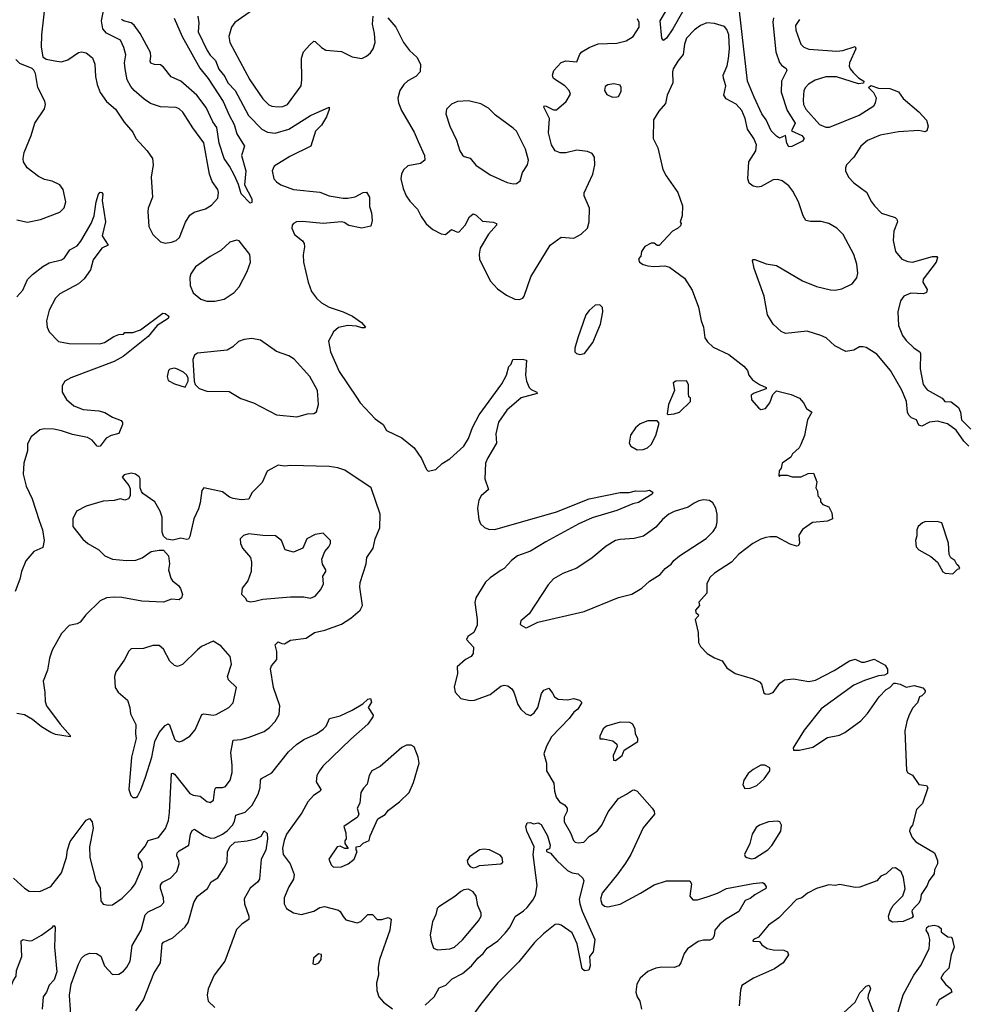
# Model space of a CAD drawing. Extents: x 1550320 to 1685906, y 509093 to 640511.
# Tile 338 of 532: x 1640685 to 1646790, y 563196 to 569563. Entities that reach past the tile are written whole.
import ezdxf

# ---------------------------------------------------------------- set-up
doc = ezdxf.new("R2010")
doc.units = 0

msp = doc.modelspace()

# ---------------------------------------------------------------- linework, layer by layer
at = {"layer": '0CON20XD'}
for points in [[(1640850.3, 569695), (1640825.4, 569465), (1640823.3, 569385), (1640835, 569322.5), (1640855, 569308.8), (1640925, 569294), (1640955, 569291.2), (1640995, 569303.3), (1641065, 569350), (1641085, 569356.2), (1641115, 569348.8), (1641155.8, 569315.8), (1641170, 569275), (1641174.3, 569195), (1641184.4, 569144.4), (1641205, 569093.3), (1641245, 569034), (1641303.8, 568985), (1641359.5, 568899.5), (1641415, 568836.7), (1641436, 568795), (1641508.8, 568715), (1641543.8, 568665), (1641547.5, 568625), (1641534.2, 568544.2), (1641542, 568415), (1641514.6, 568345.4), (1641512.1, 568322.1), (1641520, 568225), (1641545, 568173.3), (1641595, 568127.5), (1641625, 568118.6)], [(1641625, 568118.6), (1641665, 568124.3), (1641695, 568134.3), (1641717.5, 568155), (1641755.7, 568254.3), (1641785, 568298.8), (1641812.1, 568317.9), (1641885, 568340.5), (1641925, 568363.3), (1641965, 568410), (1641970, 568445), (1641964.3, 568465), (1641927.8, 568517.8), (1641912.2, 568565), (1641875, 568766), (1641803.6, 568863.6), (1641740, 568965), (1641716.3, 568986.3), (1641695, 568994.3), (1641595, 569000), (1641530.9, 569020.9), (1641488.3, 569048.3), (1641424.5, 569104.5), (1641402, 569132), (1641379.4, 569175), (1641366.2, 569245), (1641362.5, 569285), (1641370, 569335), (1641357.3, 569382.7), (1641335, 569431.1), (1641245.9, 569475.9), (1641220.9, 569505), (1641212.5, 569555), (1641234.2, 569665)], [(1641835.6, 569585), (1641842, 569542), (1641839.1, 569485), (1641895.4, 569365), (1641915, 569334.6), (1641949.7, 569299.7), (1641972.4, 569242.4), (1642011.1, 569195), (1642030.4, 569155), (1642076.6, 569105), (1642163.4, 568943.4), (1642250, 568855), (1642286.3, 568836.4), (1642335, 568830.3), (1642425, 568856.3), (1642565, 568943.3), (1642685, 568997.5), (1642685, 568982.5), (1642667.2, 568935), (1642635, 568882.1), (1642597.3, 568842.7), (1642565.6, 568744.4), (1642431.1, 568678.9), (1642328.9, 568615), (1642316.5, 568585), (1642327.3, 568535), (1642343.6, 568515), (1642373.3, 568495), (1642455, 568464.7), (1642625, 568447.9), (1642684.8, 568424.8), (1642775, 568409.1), (1642805, 568408.2), (1642852.8, 568417.2), (1642905, 568445.4), (1642925, 568447.5), (1642944.6, 568415), (1642944.6, 568354.6), (1642958, 568315), (1642962.5, 568265), (1642953, 568227), (1642895.8, 568214.2), (1642811.2, 568231.2), (1642782.5, 568252.5), (1642765, 568256.2), (1642645.5, 568245.5), (1642511.5, 568258.5)], [(1642190, 569625), (1642074.3, 569545), (1642052.5, 569515), (1642035.6, 569455.6), (1642043.3, 569415), (1642172.9, 569175), (1642255, 569052.2), (1642295, 569013.5), (1642315, 569003.6), (1642355, 568999.6), (1642385, 569001.5), (1642415, 569014.3), (1642503.1, 569135), (1642508.9, 569175), (1642505.6, 569315), (1642519.4, 569355), (1642560.2, 569399.8), (1642585, 569424.2), (1642595, 569422.9), (1642635, 569383.1), (1642663.9, 569366.1), (1642765, 569356.9), (1642833.3, 569323.3), (1642896.7, 569313.3), (1642925, 569326.5), (1642951.5, 569348.5), (1642968.5, 569375), (1642981.8, 569415), (1642978.1, 569475), (1642964.4, 569535), (1642970, 569585)], [(1643063.3, 569575), (1643115.5, 569515.5), (1643166.1, 569416.1), (1643203.8, 569363.8), (1643251.7, 569321.7), (1643274.2, 569275), (1643273.8, 569225), (1643245.8, 569195), (1643193, 569167), (1643168.1, 569145), (1643141.5, 569105), (1643128.9, 569055), (1643132.2, 569025), (1643151.5, 568975), (1643234.2, 568835), (1643260, 568775), (1643300, 568685), (1643303.8, 568655), (1643275.7, 568634.3), (1643192.1, 568617.9), (1643165, 568593.3), (1643151.4, 568565), (1643148.1, 568535), (1643162, 568472), (1643181.9, 568425), (1643205, 568389.2), (1643255, 568338.8), (1643279.5, 568289.5), (1643312.3, 568242.3), (1643355, 568207.1), (1643407.6, 568177.6), (1643436.6, 568173.4), (1643475, 568206), (1643515, 568189.2), (1643525, 568190.8), (1643564.2, 568235), (1643592.7, 568287.3), (1643615, 568306.7), (1643635, 568300), (1643675, 568260), (1643744.3, 568254.3), (1643766.7, 568245), (1643766.7, 568235), (1643715, 568176.7), (1643660.8, 568085), (1643653.2, 568046.8), (1643655.6, 568015.6), (1643724.4, 567874.4), (1643773.6, 567823.6), (1643831.9, 567781.9), (1643885, 567756.9), (1643915, 567752.9)], [(1644968.5, 569615), (1644905, 569504.5), (1644865, 569444.3), (1644845, 569428.8), (1644834.6, 569444.6), (1644824.1, 569555), (1644865, 569624.2)], [(1645556.1, 569575), (1645552, 569548), (1645572.2, 569355), (1645595.9, 569285.9), (1645608.7, 569268.7), (1645638.5, 569248.5), (1645643.1, 569235), (1645607.9, 569165), (1645607.1, 569095), (1645645.8, 568975), (1645697.1, 568895), (1645673.1, 568845), (1645740, 568815), (1645755.6, 568794.4), (1645743.3, 568776.7), (1645675, 568742.9), (1645655, 568740), (1645643.6, 568765), (1645635, 568813.3), (1645595, 568797.8), (1645575, 568809.1), (1645541.2, 568845), (1645509.4, 568915), (1645480.2, 568955), (1645432.1, 569062.1), (1645388.6, 569165), (1645337.5, 569617.5)], [(1641682.5, 569572.5), (1641734.5, 569454.5), (1641848.8, 569248.8), (1641903.1, 569183.1), (1642000.3, 569035), (1642037.7, 568945), (1642071.2, 568885), (1642088.1, 568825), (1642137.5, 568745), (1642118, 568685), (1642146.2, 568585), (1642137.5, 568495), (1642185.7, 568405.7), (1642185, 568380), (1642175, 568376.7), (1642115, 568436.2), (1642098.3, 568498.3), (1642071.8, 568555), (1642041.1, 568615), (1642006.2, 568665), (1641974.5, 568765), (1641957.6, 568865), (1641932.8, 568902.8), (1641889.5, 568995), (1641830.4, 569075), (1641725, 569165.2), (1641663.1, 569193.1), (1641615, 569257.2), (1641595, 569271.3), (1641555, 569273.3), (1641531.2, 569281.2), (1641526.8, 569295), (1641532.4, 569325), (1641529.6, 569350.4), (1641462.6, 569475), (1641425, 569528.2), (1641405, 569542.5), (1641355.7, 569555.7), (1641342.1, 569565)], [(1643915, 567752.9), (1643936.8, 567763.2), (1643946, 567775), (1643988.8, 567901.2), (1644113.8, 568105), (1644184.2, 568155.8), (1644265, 568151.4), (1644314.5, 568175.5), (1644354, 568215), (1644365.8, 568255), (1644368, 568345), (1644332.5, 568425), (1644333, 568443), (1644388.8, 568565), (1644402, 568625), (1644399.4, 568675), (1644385, 568697.1), (1644355, 568710.5), (1644285, 568718.5), (1644215, 568702.5), (1644178, 568702), (1644145.3, 568715.3), (1644121.8, 568755), (1644102, 568832), (1644108.9, 568925), (1644071.7, 568998.3), (1644073.8, 569006.2), (1644087.5, 569005), (1644135, 568980.6), (1644155, 568981.1), (1644215.6, 569035), (1644245, 569082.5), (1644236, 569105), (1644208, 569135), (1644135, 569183.3), (1644130, 569195), (1644127.5, 569205), (1644137.5, 569235), (1644184.1, 569285.9), (1644215, 569296.2), (1644285, 569290), (1644305, 569340), (1644317.5, 569355), (1644365, 569384), (1644423.7, 569406.3), (1644545, 569412), (1644605, 569425.8), (1644650, 569455), (1644688.6, 569515), (1644687.5, 569545), (1644678.3, 569568.3)], [(1646820, 566805), (1646787, 566837), (1646738, 566908), (1646680.3, 566950.3), (1646617.3, 566967.3), (1646565, 566960), (1646515.5, 566934.5), (1646495, 566941.4), (1646480, 566975), (1646447.9, 566987.9), (1646430.8, 567005), (1646422.5, 567025), (1646415.7, 567095), (1646385, 567168), (1646313.5, 567295), (1646225, 567400.5), (1646155, 567444.2), (1646137, 567447), (1646113.2, 567446.8), (1646075, 567426.2), (1646025, 567417.5), (1645952.5, 567455), (1645896, 567505), (1645861.8, 567521.8), (1645775, 567550), (1645635, 567533.8), (1645605.9, 567545.9), (1645553.8, 567595), (1645517.1, 567655), (1645495.6, 567775), (1645431.2, 567955), (1645420, 568005), (1645425, 568012.5), (1645435, 568013.3), (1645510, 567985), (1645575, 567973.8), (1645744.5, 567874.5), (1645835, 567838.5), (1645925, 567816.2), (1645955, 567814.5), (1645997.8, 567822.2), (1646065, 567855.8), (1646095, 567893.8), (1646101.1, 567925), (1646095, 567982.5), (1646075.5, 568045), (1646006.7, 568175), (1645965.8, 568215.8), (1645915, 568244.6), (1645865, 568257.7), (1645795, 568257.3), (1645765.4, 568265.4), (1645747.5, 568295), (1645717.3, 568385), (1645682.2, 568455), (1645655, 568488.1), (1645612, 568522), (1645585, 568529.4), (1645555, 568526.7), (1645476, 568484), (1645455, 568480), (1645425, 568485.6), (1645398.6, 568505), (1645390, 568535), (1645396.5, 568645), (1645442.9, 568715), (1645446.9, 568755), (1645430, 568795), (1645389.5, 568855), (1645373.8, 568925), (1645352.5, 568975), (1645315, 569016.5), (1645251.1, 569051.1), (1645234.5, 569075), (1645249.1, 569135), (1645232.3, 569185), (1645231.8, 569205), (1645256.8, 569265), (1645266.7, 569313.3), (1645272.9, 569375), (1645267.8, 569465), (1645255, 569500.8), (1645240, 569520), (1645175, 569538.9), (1645125, 569543.1), (1645085, 569525.6), (1645045, 569496.7), (1644995, 569442.9), (1644981.2, 569405), (1644972.3, 569337.7), (1644937.5, 569295), (1644907.5, 569245), (1644902.7, 569225), (1644905.5, 569155), (1644870, 569075), (1644858.9, 569021.1), (1644815, 568970.8), (1644780, 568915), (1644779.2, 568795), (1644809.2, 568735), (1644841.1, 568595), (1644862.8, 568552.8), (1644938.8, 568445), (1644969.3, 568359.3), (1644966.7, 568295), (1644952.5, 568255), (1644960, 568245), (1644955, 568230), (1644935, 568212.5)], [(1645724.4, 569565), (1645698.9, 569525), (1645701.5, 569495), (1645732.9, 569405), (1645752, 569385), (1645785, 569372.1), (1645965, 569360), (1646005.3, 569364.7), (1646085, 569390), (1646087.8, 569375), (1646047.8, 569285), (1646045, 569262.5), (1646051.4, 569245), (1646071.3, 569221.3), (1646105, 569187.5), (1646140, 569165), (1646138.3, 569151.7), (1646105, 569147.5), (1645964.6, 569194.6), (1645895, 569194.5), (1645825, 569171.8), (1645783.7, 569146.4), (1645762.5, 569125), (1645752.7, 569105), (1645747.9, 569045), (1645751.5, 569015), (1645764.6, 568985), (1645854.4, 568885), (1645895, 568869.1), (1645918.3, 568868.3), (1646110, 568945), (1646205, 569006.7), (1646216.7, 569025), (1646222.5, 569055), (1646205, 569090), (1646170, 569125), (1646185, 569137.5), (1646235, 569120), (1646309.3, 569119.3), (1646365, 569096.7), (1646394.3, 569054.3), (1646495, 568968), (1646545, 568912.5), (1646556.7, 568875), (1646547.5, 568845), (1646535, 568837.5), (1646495, 568846.2), (1646365, 568838.8), (1646245, 568816), (1646165, 568782.9), (1646120, 568745), (1646075.3, 568674.7), (1646029.4, 568625), (1646021.8, 568605), (1646022.7, 568585), (1646040.5, 568545), (1646075, 568508.9), (1646158.1, 568448.1), (1646190.6, 568385), (1646210.2, 568360.2), (1646255, 568312.2), (1646342.5, 568285), (1646354.3, 568274.3), (1646358.6, 568255), (1646334.4, 568195), (1646330.5, 568135), (1646345.6, 568065), (1646385, 568014.2), (1646425, 567998.6), (1646455, 567995.7), (1646585, 568032), (1646612.5, 568032.5), (1646616.4, 568026.4), (1646607.5, 567995), (1646524.3, 567885), (1646522.5, 567865), (1646548.7, 567818.7), (1646545, 567798.8), (1646525, 567790.6), (1646445, 567794.2), (1646398.8, 567775), (1646378.1, 567745), (1646360, 567675), (1646363.9, 567585), (1646390.4, 567520.4), (1646415, 567487.8), (1646465, 567440), (1646502, 567415), (1646507.1, 567405), (1646503.5, 567305), (1646524.7, 567204.7), (1646549.8, 567169.8), (1646647.5, 567115), (1646664, 567094), (1646705, 567091.2), (1646753.3, 567055), (1646766.2, 567025), (1646772.5, 566975), (1646831.2, 566915)], [(1640735, 568254.5), (1640819.6, 568270.4), (1640945, 568319.4), (1640972.8, 568347.2), (1640983.3, 568385), (1640965.6, 568465), (1640945, 568496.2), (1640895, 568520), (1640845, 568530.8), (1640805, 568550), (1640733.8, 568605), (1640708.8, 568645), (1640706.2, 568665), (1640714.2, 568705), (1640759.4, 568815), (1640781.9, 568895), (1640844.1, 568985.9), (1640852, 569015), (1640846.8, 569036.8), (1640801.4, 569125), (1640785.8, 569215), (1640775.8, 569235.8), (1640765, 569246.7), (1640685, 569280.9), (1640659.1, 569305)], [(1644515, 569062.9), (1644545, 569063.8), (1644555, 569067.5), (1644571.2, 569098.8), (1644572.9, 569125), (1644565, 569139.2), (1644525, 569148.5), (1644485, 569142), (1644468.8, 569131.2), (1644463.3, 569105), (1644480.3, 569080.3), (1644515, 569062.9)], [(1643875, 568501.9), (1643895, 568504.3), (1643919.7, 568520.3), (1643934.2, 568575), (1643965.7, 568625), (1643972.9, 568655), (1643954.4, 568725), (1643895, 568842), (1643875, 568862.5), (1643760, 568945), (1643715, 568990), (1643665, 569019.2), (1643585, 569038.8), (1643515, 569033.3), (1643475, 569016.7), (1643443.1, 568985), (1643437.8, 568955), (1643464.5, 568875), (1643507.1, 568785), (1643529.2, 568715), (1643546.6, 568686.6), (1643557.8, 568677.8), (1643595, 568668.1), (1643632.6, 568622.6), (1643725, 568559.4), (1643835, 568510.6), (1643875, 568501.9)], [(1640665, 567770.6), (1640705, 567814.3), (1640735.9, 567884.1), (1640766.7, 567915), (1640835, 567966.5), (1640875, 567990.5), (1640955, 568011.2), (1640975, 568023.3), (1641008.8, 568075), (1641055, 568100), (1641079.8, 568130.2), (1641147.5, 568245), (1641165.5, 568295), (1641179.4, 568385), (1641194.6, 568435.4), (1641205, 568448.8), (1641215, 568446.2), (1641221.4, 568435), (1641217.5, 568395), (1641238.1, 568255), (1641217.8, 568165), (1641256, 568105), (1641214.5, 568085.5), (1641159.5, 568010.5), (1641141.9, 567945), (1641101.7, 567888.3), (1641065.3, 567854.7), (1640945, 567789.6), (1640915, 567763.1), (1640874.6, 567685), (1640858.5, 567615), (1640861.8, 567575), (1640874.4, 567545), (1640935, 567481.1), (1641005, 567468.2), (1641202.7, 567467.3), (1641232.5, 567475), (1641292.5, 567515), (1641325, 567527.5), (1641355, 567530), (1641365, 567540), (1641415, 567541.2), (1641465, 567558), (1641610, 567665), (1641625, 567663.3), (1641647.5, 567645), (1641645, 567631.2), (1641574.1, 567585.9), (1641514.2, 567515), (1641353.8, 567385), (1641295, 567351.9), (1641015, 567247.8), (1640975.5, 567224.5), (1640958.6, 567195), (1640958.1, 567155), (1640987.6, 567107.6), (1641035, 567066.5), (1641095, 567042.3), (1641195, 567033.1), (1641235, 567022.5), (1641285, 566992.5), (1641340.7, 566970.7), (1641349.3, 566959.3), (1641348.8, 566945), (1641325, 566887.5), (1641275, 566874), (1641242.4, 566857.6), (1641205, 566806.2), (1641195, 566802), (1641184.3, 566804.3), (1641153, 566843), (1641121.7, 566861.7), (1641025, 566880.6), (1640955.4, 566905.4), (1640905, 566915.4), (1640843.4, 566916.6), (1640815, 566910), (1640758.8, 566865), (1640735, 566820), (1640734.2, 566775), (1640710.8, 566695), (1640706, 566625), (1640725.9, 566545.9), (1640766.2, 566465), (1640810.8, 566325), (1640832, 566265), (1640843.3, 566195), (1640835, 566150), (1640775.7, 566124.3), (1640725, 566063.3), (1640695.8, 565995), (1640685.5, 565945), (1640654.4, 565865)], [(1640665, 568268.2), (1640735, 568254.5)], [(1642511.5, 568258.5), (1642474.4, 568255.6), (1642455, 568246.2), (1642446, 568235), (1642444.2, 568215), (1642460.8, 568175), (1642512.2, 568132.2), (1642523.1, 568115), (1642525.6, 568095), (1642516.8, 568043.2), (1642519.6, 567995), (1642549.1, 567865), (1642570.5, 567805), (1642602, 567762), (1642635, 567732.5), (1642685, 567704.5), (1642774.3, 567674.3), (1642835.7, 567645.7), (1642893.3, 567605), (1642920, 567575), (1642915, 567570), (1642895, 567570.8), (1642861.3, 567581.3), (1642805, 567585.5), (1642745, 567571.9), (1642713.1, 567545), (1642680.5, 567485), (1642692.5, 567415), (1642748.3, 567288.3), (1642861.5, 567121.5), (1642885, 567086.2), (1642982.4, 566982.4), (1643033.8, 566945), (1643055, 566906.7), (1643155, 566858.8), (1643233.8, 566795), (1643282.5, 566725), (1643314.1, 566654.1), (1643325, 566643.3), (1643375, 566653.8), (1643415, 566693.8), (1643465, 566724), (1643555, 566804.3), (1643585.7, 566854.3), (1643611.5, 566925), (1643655, 567008), (1643801.2, 567208.8), (1643830, 567265), (1643845, 567320), (1643860, 567335), (1643872.5, 567365), (1643935, 567368.9), (1643960.8, 567360.8), (1643954, 567265), (1643960, 567225), (1643976.7, 567185), (1643990.8, 567170.8), (1644027.5, 567155), (1644030, 567145), (1643925, 567118), (1643832, 567038), (1643780, 566960), (1643761.4, 566885), (1643765.6, 566825), (1643709.2, 566730.8), (1643695.4, 566695), (1643691.8, 566595), (1643713.8, 566525), (1643667.5, 566485), (1643652.2, 566455), (1643643.2, 566405), (1643651.9, 566331.9), (1643662.5, 566302.5), (1643688.9, 566278.9), (1643715, 566268.5), (1643755, 566267.1), (1644155, 566380.4), (1644365, 566464.4), (1644565, 566506.2), (1644624.1, 566505.9), (1644665, 566515.8), (1644725, 566513.8), (1644755, 566520), (1644776.7, 566506.7), (1644772.5, 566495), (1644685, 566440.8), (1644647.7, 566432.3), (1644545, 566388.6), (1644385, 566341.4), (1644297.8, 566302.2), (1644085, 566187.5), (1643985, 566126.5), (1643902, 566095), (1643864, 566066), (1643815.5, 566014.5), (1643796.5, 566003.5), (1643725.4, 565954.6), (1643696, 565925), (1643632.5, 565825), (1643625.5, 565795), (1643642.2, 565685), (1643641.7, 565648.3), (1643618.8, 565601.2), (1643580, 565575), (1643572.5, 565555), (1643616.7, 565505), (1643616, 565465), (1643603.3, 565445), (1643566.7, 565425), (1643512.3, 565377.7), (1643513.9, 565333.9), (1643492.2, 565247.8), (1643500, 565215), (1643535, 565174.2), (1643595, 565160.8), (1643625, 565162), (1643725, 565200), (1643795, 565253.3), (1643815, 565260), (1643840, 565255), (1643865, 565236.2), (1643878.8, 565215), (1643903.3, 565135), (1643923.3, 565105), (1643955, 565073.8), (1643985, 565063.8), (1644009.7, 565080.3), (1644034, 565115), (1644058, 565205), (1644072.3, 565227.7), (1644105, 565240), (1644127.8, 565207.8), (1644142, 565185), (1644165, 565170), (1644225, 565163.8), (1644266.4, 565173.6), (1644302.7, 565162.7), (1644318.3, 565148.3), (1644292, 565105), (1644265.5, 565084.5), (1644235, 565044.4), (1644120.9, 564925), (1644088.9, 564865), (1644072.7, 564815), (1644089.5, 564755), (1644088.8, 564705), (1644137.8, 564625), (1644141.8, 564575), (1644152.5, 564535), (1644174.4, 564505), (1644205.7, 564485), (1644223.1, 564465), (1644223.3, 564445), (1644203.6, 564405), (1644203.4, 564376.6), (1644244.4, 564305), (1644263.1, 564255), (1644274.7, 564244.7), (1644295, 564240), (1644330, 564245), (1644367.6, 564282.4), (1644416.2, 564315), (1644446.1, 564353.9), (1644488.6, 564441.4), (1644553.9, 564526.1), (1644605.8, 564554.2), (1644645, 564580), (1644655, 564582.5), (1644675, 564574.5), (1644773.2, 564465), (1644785.5, 564445), (1644788.1, 564425), (1644714, 564336), (1644635.4, 564165), (1644600.9, 564109.1), (1644551.5, 564038.5), (1644449.5, 563915), (1644438.5, 563875), (1644447.5, 563845), (1644465, 563831.2), (1644485, 563826.2), (1644565, 563844.4), (1644696.2, 563913.8), (1644785, 563968.6), (1644865, 563993.8), (1645015, 563993.3), (1645025.6, 563975.6), (1645015.6, 563895.6), (1645035, 563872), (1645065, 563871.5), (1645133.6, 563893.6), (1645194.8, 563915.2), (1645253.8, 563945), (1645425, 563977.1), (1645485, 563982.5), (1645496.4, 563976.4), (1645510, 563955), (1645507.5, 563945), (1645435, 563904), (1645405, 563880), (1645373.3, 563866.7), (1645332.5, 563795), (1645245.9, 563744.1), (1645209.2, 563715), (1645177.1, 563675), (1645172.2, 563637.8), (1645161.5, 563618.5), (1645145, 563611.1), (1645105, 563610), (1645068.9, 563601.1), (1645000.8, 563555), (1644978.6, 563525), (1644958.1, 563465), (1644945, 563444.2), (1644915, 563433.3), (1644835, 563436.7), (1644795, 563430), (1644745, 563407.8), (1644695.8, 563365), (1644673.1, 563325), (1644667.1, 563275), (1644675.7, 563245), (1644693.1, 563215), (1644702.5, 563165)], [(1644935, 568212.5), (1644903.6, 568196.4), (1644817, 568103), (1644805, 568102.5), (1644785, 568117.5), (1644765, 568117.5), (1644725, 568097.5), (1644702.5, 568065), (1644700, 568035), (1644683, 568017), (1644690, 567995), (1644715, 567980), (1644745, 567972.5), (1644785, 567967.5), (1644855, 567972.5), (1644885, 567962.5), (1644981.7, 567891.7), (1645031.2, 567815), (1645071.2, 567705), (1645088, 567615), (1645103.8, 567575), (1645113.8, 567505), (1645129.3, 567479.3), (1645165.8, 567445.8), (1645268.8, 567398.8), (1645365, 567322.5), (1645387.5, 567295), (1645397.5, 567265), (1645420, 567235), (1645465, 567203.8), (1645510, 567185), (1645510, 567175), (1645431.2, 567148.8), (1645412, 567135), (1645414.5, 567104.5), (1645460.8, 567050.8), (1645475, 567043.3), (1645505, 567048), (1645532.2, 567085), (1645551.2, 567138.8), (1645575, 567162.5), (1645669.7, 567139.7), (1645723.8, 567115), (1645750, 567085), (1645768.8, 567048.8), (1645803.3, 567025), (1645775.5, 566974.5), (1645756, 566875), (1645733.8, 566815), (1645722.5, 566795), (1645680, 566755), (1645667.5, 566735), (1645612.5, 566695), (1645607, 566663), (1645592.5, 566645), (1645590, 566615), (1645595, 566610), (1645602.5, 566617.5), (1645645, 566617.5), (1645677, 566607), (1645735, 566607.5), (1645780.7, 566629.3), (1645815, 566630), (1645837.5, 566575), (1645830, 566535), (1645840, 566515), (1645843, 566483), (1645860, 566465), (1645860, 566445), (1645875, 566427.5), (1645913.6, 566413.6), (1645932.5, 566375), (1645937.5, 566335), (1645905, 566320), (1645807.9, 566312.1), (1645744.4, 566265.6), (1645720.3, 566229.7), (1645723.9, 566176.1), (1645715, 566161.2), (1645705, 566158.8), (1645665, 566172.5), (1645575, 566217.8), (1645535, 566219.5), (1645506.4, 566213.6), (1645475, 566204.2), (1645423.8, 566175), (1645332.9, 566107.1), (1645285.2, 566054.8), (1645175.5, 565984.5), (1645144.4, 565955.6), (1645126, 565915), (1645125.9, 565854.1), (1645073.9, 565796.1), (1645077.5, 565775), (1645052.5, 565745), (1645055, 565730), (1645072.5, 565715), (1645070, 565705), (1645050, 565685), (1645070.7, 565600.7), (1645072, 565535), (1645085, 565510), (1645127.5, 565465), (1645175, 565436.2), (1645225, 565416.2), (1645255, 565372), (1645308.8, 565335), (1645425, 565300), (1645465, 565281.2), (1645478, 565265), (1645495, 565210), (1645503, 565203), (1645525, 565201.2), (1645555, 565212), (1645597.3, 565272.7), (1645627.5, 565295), (1645685, 565301.4), (1645785, 565283.5), (1645827.5, 565292.5), (1645948.8, 565355), (1646047.5, 565417.5), (1646085, 565428.8), (1646125, 565407.5), (1646145, 565407.5), (1646207, 565427), (1646279.3, 565389.3), (1646293, 565363), (1646292.5, 565335), (1646275, 565323.3), (1646235, 565320), (1646145, 565290), (1646075, 565260), (1645865, 565105.7), (1645755, 564969.2), (1645683.3, 564855), (1645685, 564840), (1645725, 564840), (1645810.9, 564859.1), (1645905, 564920.8), (1645982.9, 564937.1), (1646017.3, 564952.7), (1646121.2, 565028.8), (1646165, 565076.7), (1646240, 565185), (1646285, 565232.5), (1646307.5, 565245), (1646335, 565272.5), (1646345, 565272.5), (1646375, 565266.7), (1646415, 565247.5), (1646466.4, 565256.4), (1646521.7, 565241.7), (1646537.5, 565225), (1646535, 565210), (1646515, 565190), (1646500, 565185), (1646486.2, 565145), (1646457.9, 565112.1), (1646433.2, 565066.8), (1646417.5, 565025), (1646405.7, 564965), (1646417, 564707), (1646425, 564692.5), (1646455, 564676.7), (1646495, 564616.7), (1646545, 564610), (1646553.3, 564595), (1646520, 564495), (1646481.2, 564455), (1646454, 564355), (1646440, 564335), (1646436, 564315), (1646453.8, 564275), (1646475.8, 564245.8), (1646597.5, 564175), (1646616.7, 564125), (1646617.5, 564105), (1646597.5, 564065), (1646595, 564040), (1646560, 563995), (1646550, 563965), (1646510, 563905), (1646506.4, 563873.6), (1646495, 563850), (1646475, 563827.5), (1646452.5, 563805), (1646450, 563795), (1646460, 563765), (1646450, 563755), (1646395, 563731.2), (1646325, 563727.5), (1646305, 563740), (1646300, 563765), (1646313.3, 563805), (1646330, 563835), (1646392.3, 563897.7), (1646407.7, 563942.3), (1646395.8, 564015), (1646382.7, 564052.7), (1646345, 564079.2), (1646324.3, 564075.7), (1646285, 564040), (1646250, 564025), (1646225, 563993.3), (1646115, 563954), (1646085, 563952), (1645985, 563970), (1645955, 563964.2), (1645915, 563968.8), (1645835, 563944.3), (1645776.2, 563915), (1645740, 563885), (1645705, 563872.9), (1645590, 563755), (1645523.4, 563706.6), (1645459.3, 563630.7), (1645427.5, 563615), (1645422.5, 563605), (1645465, 563602.5), (1645480.5, 563580.5), (1645516.1, 563556.1), (1645555, 563547.5), (1645623.6, 563546.4), (1645647.5, 563535), (1645652.5, 563515), (1645618.8, 563465), (1645563.8, 563425), (1645426.7, 563365), (1645352.7, 563317.3), (1645342.3, 563287.7), (1645334.4, 563185)], [(1641945, 567743.8), (1642005, 567756.2), (1642071.2, 567798.8), (1642103.8, 567835), (1642154, 567935), (1642175.8, 567995), (1642172, 568045), (1642103.9, 568133.9), (1642085, 568138), (1642043.3, 568125), (1641985, 568071.2), (1641915, 568031.2), (1641820, 567965), (1641791.2, 567918.8), (1641784, 567895), (1641786, 567845), (1641805, 567796.7), (1641855, 567756.7), (1641895, 567743.8), (1641945, 567743.8)], [(1644305, 567398), (1644335, 567403.8), (1644388, 567475), (1644438.8, 567595), (1644453.3, 567675), (1644451.7, 567701.7), (1644435, 567720), (1644405, 567717.5), (1644365, 567683.3), (1644343.8, 567655), (1644291.2, 567505), (1644271.7, 567438.3), (1644273.3, 567415), (1644283.3, 567405), (1644305, 567398)], [(1642475, 566994), (1642545, 567013.3), (1642585, 567017.5), (1642603, 567027), (1642616, 567075), (1642609.2, 567165), (1642559.4, 567255), (1642458.1, 567368.1), (1642425, 567389.7), (1642345, 567418.1), (1642241.3, 567491.3), (1642185, 567500.8), (1642135.8, 567494.2), (1642098.8, 567481.2), (1642062.9, 567447.1), (1642024.5, 567425.5), (1641834.4, 567405.6), (1641815, 567393.3), (1641803, 567365), (1641811.1, 567225), (1641819.5, 567205), (1641845, 567177.6), (1641895, 567160.2), (1642038.5, 567158.5), (1642113.1, 567113.1), (1642195.9, 567085.9), (1642345, 567007.1), (1642475, 566994)], [(1641755, 567187.5), (1641773.6, 567226.4), (1641773.8, 567245), (1641764, 567265), (1641743.6, 567283.6), (1641705, 567304.2), (1641685, 567309.2), (1641655, 567303.3), (1641646.1, 567293.9), (1641638, 567255), (1641645, 567230), (1641685, 567208.8), (1641755, 567187.5)], [(1644875, 567010), (1644915, 567013.3), (1644950, 567025), (1645020, 567095), (1645020, 567115), (1645010, 567125), (1645007.5, 567145), (1645007.5, 567205), (1644995, 567226.7), (1644925, 567226.2), (1644907.5, 567215), (1644917.5, 567165), (1644877.5, 567075), (1644870, 567015), (1644875, 567010)], [(1644675, 566782.5), (1644715, 566782.9), (1644741.2, 566795), (1644765, 566816.2), (1644796, 566875), (1644817.5, 566955), (1644805, 566970), (1644745, 566968.8), (1644695, 566948.8), (1644665, 566923.3), (1644633.2, 566876.8), (1644624, 566825), (1644633.8, 566805), (1644675, 566782.5)], [(1641256.4, 563836.4), (1641285, 563840), (1641347, 563883), (1641408.1, 563941.9), (1641431.5, 563975), (1641477.5, 564085), (1641474.5, 564115), (1641453.1, 564145), (1641453.1, 564165), (1641495, 564217.5), (1641515, 564254.3), (1641581.9, 564275), (1641627.1, 564332.9), (1641646.2, 564385), (1641653.4, 564436.6), (1641665, 564688), (1641675, 564691.4), (1641685, 564683.1), (1641785, 564559.6), (1641805, 564548.5), (1641851.3, 564541.3), (1641895, 564508), (1641915, 564501.2), (1641937.5, 564515), (1641945.4, 564584.6), (1641952, 564598), (1641995, 564598.2), (1642015, 564604.5), (1642045.4, 564644.6), (1642057.3, 564695), (1642057.4, 564742.6), (1642049.2, 564825), (1642065, 564904), (1642115, 564909.1), (1642167.1, 564922.9), (1642265, 564960), (1642298.8, 564985), (1642335, 565023.8), (1642360.9, 565069.1), (1642365.6, 565125), (1642324.5, 565244.5), (1642305.7, 565365), (1642312.5, 565385), (1642346.9, 565425), (1642347.3, 565477.3), (1642335, 565520), (1642355, 565540), (1642378.3, 565528.3), (1642395, 565527.5), (1642435, 565551.4), (1642535, 565564.4), (1642590.5, 565599.5), (1642656.2, 565615), (1642765, 565654.5), (1642825, 565691.9), (1642884.2, 565745), (1642899.4, 565775), (1642882.5, 565892.5), (1642885, 565922.5), (1642922.9, 566045), (1642927.8, 566085), (1642969.6, 566145), (1642981.9, 566205), (1643012.6, 566277.4), (1643015.4, 566365), (1642955.4, 566535.4), (1642785, 566650), (1642740, 566665), (1642685, 566673.8), (1642435, 566681.2), (1642395, 566676.7), (1642355, 566682.5), (1642285, 566642.5), (1642250.7, 566569.3), (1642185, 566502.5), (1642165, 566463.3), (1642115, 566459.2), (1642063.9, 566466.1), (1642041.2, 566475), (1641995, 566509.2), (1641875, 566536.2), (1641861.7, 566518.3), (1641851.1, 566438.9), (1641841.1, 566398.9), (1641809.2, 566335), (1641785, 566220), (1641776, 566204), (1641765, 566201.2), (1641725, 566211.2), (1641675, 566196.7), (1641635, 566203.3), (1641613.9, 566223.9), (1641605, 566250), (1641605.8, 566345), (1641591.4, 566385), (1641558.8, 566445), (1641480, 566500), (1641471.7, 566511.7), (1641463.3, 566535), (1641463.6, 566593.6), (1641457.3, 566607.3), (1641432.5, 566625), (1641405, 566630.8), (1641359.3, 566620.7), (1641347.5, 566605), (1641390.7, 566550.7), (1641399.3, 566529.3), (1641397.5, 566485), (1641387.5, 566465), (1641365, 566456.7), (1641335, 566464), (1641295, 566453.5), (1641225, 566448.5), (1641115, 566417.5), (1641051.4, 566385), (1641027.8, 566335), (1641028.9, 566285), (1641093.6, 566203.6), (1641125.3, 566175.3), (1641195, 566135.6), (1641235, 566096.5), (1641285, 566075.5), (1641375, 566066.2), (1641435, 566068.9), (1641476.4, 566083.6), (1641535, 566123.8), (1641585, 566133.3), (1641615, 566132.5), (1641646.2, 566095), (1641652, 566045), (1641646, 566005), (1641661.3, 565951.3), (1641672, 565935), (1641710.8, 565905), (1641724.2, 565885), (1641736.2, 565845), (1641731.2, 565825), (1641715, 565812.5), (1641665, 565816.2), (1641614.1, 565795.9), (1641475, 565802.2), (1641345, 565826.5), (1641295, 565829.6), (1641245.5, 565824.5), (1641204.5, 565805.5), (1641112, 565715), (1641075, 565666.7), (1641055, 565656.2), (1641003.9, 565646.1), (1640955, 565593.3), (1640894.2, 565485), (1640878, 565435), (1640864.2, 565355.8), (1640836.2, 565285), (1640847.5, 565215), (1640849.4, 565155), (1640858.6, 565125), (1640946.6, 565006.6), (1641010, 564935), (1641010, 564925), (1640915, 564941.2), (1640885, 564952.5), (1640825, 564990.8), (1640768.1, 565038.1), (1640715, 565067.8), (1640665, 565077.1)], [(1643955, 565630), (1643965, 565632.5), (1644032.5, 565667.5), (1644333.9, 565736.1), (1644555, 565826.9), (1644641.7, 565848.3), (1644705, 565887.5), (1644755, 565932.9), (1644825, 565975.7), (1644856, 566015), (1644895, 566042.5), (1644912, 566065), (1644948, 566095), (1645120.9, 566209.1), (1645166.7, 566253.3), (1645185, 566284), (1645192.5, 566315), (1645192.7, 566365), (1645183.6, 566405), (1645165, 566439.4), (1645143.9, 566453.9), (1645105, 566458.8), (1645075, 566452.5), (1645044.1, 566435.9), (1645005, 566411.5), (1644915, 566383.6), (1644880, 566365), (1644838.1, 566331.9), (1644795, 566280.8), (1644716.4, 566223.6), (1644655, 566207.1), (1644565, 566201.9), (1644535, 566194.2), (1644475, 566159.2), (1644385, 566084), (1644285, 566015.8), (1644195, 565980.8), (1644135, 565948), (1644101.1, 565908.9), (1643978.3, 565721.7), (1643923.8, 565675), (1643920, 565655), (1643925, 565647.5), (1643955, 565630)], [(1646715, 565980), (1646745, 566010), (1646760, 566015), (1646755, 566030), (1646740.7, 566040.7), (1646727.5, 566065), (1646703.6, 566083.6), (1646692.5, 566105), (1646688.3, 566178.3), (1646645, 566310), (1646615, 566318.8), (1646535, 566315.8), (1646520.3, 566309.7), (1646491.2, 566285), (1646482, 566265), (1646482, 566225), (1646473.8, 566195), (1646478.8, 566155), (1646495, 566134), (1646572.5, 566092.5), (1646617.5, 566055), (1646651.7, 565991.7), (1646665, 565983.8), (1646715, 565980)], [(1642175, 565798), (1642205, 565802.9), (1642255, 565815.6), (1642435, 565830), (1642521.7, 565831.7), (1642565, 565821.9), (1642593.8, 565835), (1642630.9, 565879.1), (1642647.5, 565915), (1642643.3, 565965), (1642664.2, 565995), (1642664.2, 566005), (1642641.7, 566041.7), (1642638.1, 566075), (1642655.8, 566125), (1642683.3, 566155), (1642693.3, 566175), (1642692.5, 566195), (1642645, 566242.5), (1642595, 566234.2), (1642540.8, 566205), (1642513.8, 566145), (1642455, 566119.2), (1642400, 566135), (1642375.8, 566195.8), (1642337.5, 566225), (1642255, 566226.9), (1642165, 566237.5), (1642131.7, 566228.3), (1642108.8, 566205), (1642110.8, 566175), (1642125, 566146.2), (1642175.8, 566085), (1642182.5, 566055), (1642181.2, 565995), (1642158.8, 565935), (1642122.7, 565887.3), (1642118.3, 565848.3), (1642142.5, 565825), (1642152.5, 565805), (1642175, 565798)], [(1641435, 564532.5), (1641445, 564540), (1641466.8, 564583.2), (1641496.9, 564665), (1641538.5, 564795), (1641558.5, 564895), (1641586.9, 564953.1), (1641625, 564999.4), (1641645, 565008.6), (1641652.5, 565002.5), (1641685, 564911.2), (1641695, 564899.2), (1641715, 564894.2), (1641735, 564900), (1641785, 564930), (1641818.9, 564971.1), (1641860.8, 565069.2), (1641875, 565074.5), (1641935, 565066.5), (1641955, 565070), (1642035.5, 565114.5), (1642064.3, 565145.7), (1642085.6, 565245), (1642035, 565293.8), (1642027.5, 565315), (1642053.8, 565395), (1642045.5, 565445.5), (1641985, 565513.3), (1641935, 565543.3), (1641859.3, 565510.7), (1641832.7, 565487.3), (1641737.2, 565392.8), (1641705, 565380), (1641685, 565387.5), (1641655, 565414), (1641615, 565493.3), (1641585, 565516), (1641545, 565516), (1641485, 565496), (1641405, 565493.8), (1641390.3, 565479.7), (1641359.4, 565420.6), (1641306.2, 565345), (1641298, 565315), (1641302.5, 565245), (1641322, 565215), (1641382, 565162), (1641396.7, 565115), (1641400, 565075), (1641436, 565005), (1641432, 564945), (1641438, 564915), (1641408, 564795), (1641390, 564585), (1641402.5, 564545), (1641415, 564533.3), (1641435, 564532.5)], [(1641018.6, 563065), (1641007.3, 563255), (1641018.2, 563325), (1641065, 563455.6), (1641085, 563494.4), (1641105, 563513.3), (1641135, 563526.9), (1641180, 563525), (1641207.9, 563507.9), (1641232.5, 563445), (1641285, 563388.8), (1641325, 563390.8), (1641355, 563409.2), (1641377.1, 563435), (1641397.8, 563475), (1641412.5, 563575), (1641469.2, 563675), (1641495, 563774.2), (1641515.4, 563794.6), (1641597, 563833), (1641616.3, 563853.7), (1641614.5, 563885), (1641594.5, 563945), (1641595, 563966.7), (1641608, 563985), (1641658.3, 564011.7), (1641700, 564055), (1641714.2, 564105), (1641714, 564125), (1641700, 564155), (1641703.1, 564175), (1641715, 564188.1), (1641777.1, 564225), (1641789.4, 564295), (1641799.7, 564320.3), (1641815, 564327.5), (1641875, 564287.5), (1641920.9, 564270.9), (1641945, 564272.3), (1641994.4, 564295.6), (1642025, 564317.2), (1642059.3, 564355), (1642072.3, 564377.7), (1642081.9, 564418.1), (1642142.4, 564437.6), (1642186.8, 564483.2), (1642226.6, 564555), (1642238.3, 564598.3), (1642240.5, 564645), (1642246.9, 564655), (1642315, 564692.1), (1642421.7, 564828.3), (1642473.5, 564875), (1642521.9, 564908.1), (1642602.5, 564945), (1642645.9, 564974.1), (1642664.3, 564995), (1642686.7, 565043.3), (1642755, 565061.4), (1642833.1, 565096.9), (1642902.1, 565137.9), (1642935, 565170), (1642952.5, 565172.5), (1642959.3, 565150.7), (1642937.5, 565115), (1642970, 565065), (1642967.5, 565055), (1642935, 565006.7), (1642825, 564910.5), (1642642.7, 564735), (1642621.2, 564705), (1642605.5, 564675), (1642600, 564635), (1642630.6, 564585), (1642627.1, 564575), (1642583.6, 564546.4), (1642546.5, 564505), (1642507.3, 564435), (1642410, 564295), (1642392.9, 564255), (1642383.3, 564205), (1642388.2, 564165), (1642431.9, 564105), (1642458.2, 564035), (1642454, 564006), (1642423.5, 563955), (1642394.4, 563885), (1642393.1, 563845), (1642410, 563815), (1642455, 563786.9), (1642505, 563776.5), (1642585, 563798.1), (1642625, 563821.9), (1642655, 563827.8), (1642745, 563803.8), (1642756.7, 563795), (1642775, 563762.5), (1642792.3, 563742.3), (1642865, 563722.5), (1642888.8, 563731.2), (1642935, 563776.7), (1642965, 563777.5), (1642995, 563743.3), (1643025, 563743.8), (1643065, 563756.7), (1643086.1, 563746.1), (1643075.8, 563675), (1643010, 563485), (1643001.8, 563435), (1643002.9, 563385), (1642990.4, 563335), (1642992.7, 563285), (1643006.5, 563245), (1643035, 563210), (1643095, 563165.8)], [(1644535, 564772.5), (1644577.5, 564805), (1644590.7, 564839.3), (1644680, 564895), (1644680, 564915), (1644663.6, 564943.6), (1644663.3, 564975), (1644647.3, 565007.3), (1644628.8, 565018.8), (1644565, 565021.4), (1644476.7, 564995), (1644455, 564976.7), (1644435, 564930), (1644435, 564912.5), (1644455, 564913.3), (1644518.8, 564898.8), (1644545, 564877.5), (1644546.4, 564863.6), (1644520, 564805), (1644522.5, 564775), (1644535, 564772.5)], [(1642712.5, 564082.5), (1642765, 564084.2), (1642806.7, 564105), (1642846.2, 564135), (1642866.7, 564185), (1642860, 564195), (1642860, 564215), (1642885, 564217.5), (1642905, 564237.5), (1642942.5, 564255), (1642948.8, 564285), (1642998.8, 564395), (1643047.5, 564422.5), (1643068.8, 564451.2), (1643140, 564505), (1643202.5, 564565), (1643230.4, 564629.6), (1643265.8, 564755), (1643260, 564795), (1643235, 564860), (1643215, 564870.6), (1643185, 564870.6), (1643155, 564857.1), (1643015, 564734.2), (1642961.2, 564705), (1642943.8, 564675), (1642930.7, 564619.3), (1642906, 564594), (1642888.8, 564565), (1642883.3, 564496.7), (1642866.7, 564465), (1642876.7, 564425), (1642867.5, 564405), (1642780, 564345), (1642792.5, 564305), (1642793.6, 564266.4), (1642786.2, 564253.8), (1642786.7, 564235), (1642806.7, 564203.3), (1642785, 564202.5), (1642755, 564217.5), (1642736.4, 564213.6), (1642682.5, 564135), (1642696.7, 564096.7), (1642712.5, 564082.5)], [(1645371.4, 564591.4), (1645405, 564592.5), (1645448.9, 564611.1), (1645496.9, 564653.1), (1645533.8, 564705), (1645533.3, 564725), (1645501.2, 564741.2), (1645475, 564741.4), (1645425.8, 564715), (1645392.7, 564687.3), (1645365, 564646.2), (1645359.2, 564615), (1645371.4, 564591.4)], [(1640645, 564012.5), (1640715, 563946), (1640745, 563927.5), (1640815, 563924.2), (1640885, 563958), (1640955, 564046.2), (1640987.3, 564145), (1640993.5, 564195), (1641011.7, 564248.3), (1641114.4, 564385.6), (1641135, 564396.7), (1641152.5, 564375), (1641158.5, 564335), (1641136.1, 564215), (1641138.2, 564145), (1641176.7, 563995), (1641205, 563946.7), (1641210, 563865), (1641225, 563844), (1641256.4, 563836.4)], [(1643305, 563191.1), (1643363.9, 563245), (1643395, 563303.3), (1643439.6, 563320.4), (1643478.8, 563361.2), (1643545.9, 563394.1), (1643605.7, 563444.3), (1643644.5, 563495), (1643680, 563525), (1643705, 563559.2), (1643775, 563605.4), (1643822.9, 563655), (1643853.6, 563696.4), (1643885.9, 563764.1), (1643940.6, 563799.4), (1643965, 563822.5), (1644001.3, 563868.7), (1644018, 563902), (1644029.5, 563965), (1644002.9, 564165), (1644008.8, 564215), (1643961.2, 564315), (1643956.7, 564345), (1643965, 564370), (1643985, 564372.5), (1644005, 564363.3), (1644035, 564368.8), (1644055, 564358.8), (1644096.3, 564286.3), (1644114, 564225), (1644108.3, 564201.7), (1644090, 564195), (1644090, 564185), (1644115, 564173.8), (1644155.8, 564125), (1644225, 564061.4), (1644255, 564045.6), (1644295, 564040), (1644325, 564012.5), (1644330, 563995), (1644300.9, 563875), (1644304.3, 563845.7), (1644319.1, 563799.1), (1644401.2, 563615), (1644390, 563535), (1644367.5, 563505), (1644371.2, 563445), (1644363.3, 563416.7), (1644335, 563412), (1644320, 563425), (1644287, 563587), (1644255, 563657.5), (1644185, 563706.9), (1644165, 563714.4), (1644145, 563712.2), (1644069.2, 563650.8), (1644012.3, 563595), (1643909.7, 563470.3), (1643775.6, 563334.4), (1643665, 563196.2), (1643554.8, 563045.2)], [(1645415, 564136), (1645435, 564140), (1645520, 564195), (1645545, 564222), (1645602.9, 564315), (1645609.2, 564355), (1645596.7, 564375), (1645585, 564379.2), (1645524.4, 564375.6), (1645465, 564354), (1645445, 564338.8), (1645419.2, 564295), (1645404, 564235), (1645370, 564165), (1645372.5, 564152.5), (1645384.1, 564144.1), (1645415, 564136)], [(1641435, 563152.9), (1641483.8, 563225), (1641551.8, 563395), (1641594.5, 563465), (1641605, 563586.2), (1641615, 563597.1), (1641674.6, 563625.4), (1641755, 563695.7), (1641772.7, 563725), (1641810, 563855), (1641832.7, 563895), (1641899.2, 563945), (1641922.2, 563987.8), (1641965, 564014.4), (1642005, 564078.8), (1642025.6, 564114.4), (1642028.5, 564185), (1642045, 564215.6), (1642075, 564244.4), (1642155, 564252.5), (1642210, 564265), (1642245, 564282.5), (1642265, 564316.7), (1642285, 564300), (1642285.7, 564265.7), (1642275, 564193.3), (1642244.3, 564135), (1642234.4, 564005), (1642221.9, 563985), (1642175, 563946.7), (1642135, 563877.5), (1642137.5, 563845), (1642166, 563765), (1642166, 563745), (1642123.3, 563716.7), (1642085, 563679.2), (1642010, 563475), (1641942.3, 563385), (1641902.7, 563295), (1641895.5, 563255), (1641902.1, 563215), (1641945, 563175.6)], [(1643615, 564077.5), (1643635, 564082.5), (1643656.7, 564093.3), (1643795, 564103.3), (1643806.2, 564115), (1643803.3, 564145), (1643790.7, 564160.7), (1643720, 564195), (1643685, 564198.8), (1643656.1, 564193.9), (1643590.7, 564149.3), (1643577.5, 564125), (1643580, 564105), (1643595, 564087.5), (1643615, 564077.5)], [(1643385, 563548), (1643465, 563554.4), (1643495.4, 563564.6), (1643547.3, 563612.7), (1643649.2, 563735), (1643667.1, 563765), (1643667.1, 563785), (1643646.4, 563835), (1643635.4, 563895.4), (1643615, 563923.8), (1643585, 563940), (1643555, 563936.2), (1643535, 563926), (1643497.9, 563892.1), (1643393.5, 563826.5), (1643383.3, 563815), (1643374.3, 563775.7), (1643351.7, 563728.3), (1643338, 563645), (1643343.8, 563605), (1643359.3, 563559.3), (1643385, 563548)], [(1640536.7, 563185), (1640575, 563206.9), (1640605.9, 563244.1), (1640642.2, 563347.8), (1640662.4, 563377.6), (1640663.1, 563415), (1640698.6, 563505), (1640695, 563606.7), (1640705.9, 563614.1), (1640745, 563606.7), (1640765, 563609.4), (1640826.2, 563643.8), (1640896.7, 563695), (1640905, 563706), (1640913.6, 563693.6), (1640910.5, 563565), (1640924, 563405), (1640906.7, 563355), (1640875, 563320), (1640858.8, 563275), (1640837, 563243), (1640830.5, 563165)], [(1646355.7, 563125.7), (1646393.6, 563256.4), (1646464.4, 563385), (1646506.2, 563443.8), (1646562.5, 563555), (1646566.2, 563615), (1646558.8, 563648.8), (1646543.3, 563675), (1646547, 563693), (1646558.3, 563701.7), (1646595, 563706.7), (1646621.7, 563701.7), (1646640, 563685), (1646640, 563665), (1646650, 563655), (1646683, 563633), (1646705, 563630), (1646711.7, 563621.7), (1646723.3, 563565), (1646703.9, 563516.1), (1646690.5, 563429.5), (1646655.9, 563394.1), (1646637.5, 563365), (1646668.8, 563325), (1646702.5, 563295), (1646710, 563275), (1646626.2, 563225), (1646607.5, 563185)], [(1642595, 563452.5), (1642617.5, 563465), (1642633.3, 563485), (1642635, 563517.5), (1642615, 563522.5), (1642583.8, 563495), (1642578.3, 563458.3), (1642595, 563452.5)], [(1645983.5, 563116.5), (1646085, 563210), (1646115, 563270), (1646155, 563312.5), (1646175, 563320), (1646182.5, 563295), (1646167.5, 563255), (1646166.7, 563235), (1646218, 563105)]]:
    msp.add_lwpolyline(points, dxfattribs=at)

doc.saveas('drawing.dxf')
